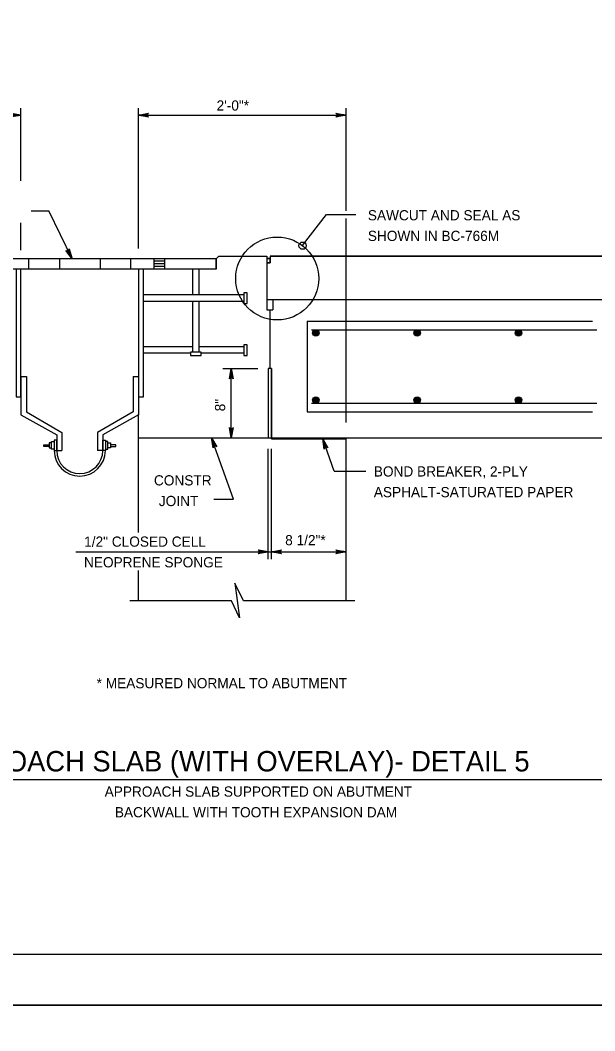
# Model space of a CAD drawing. Extents: x 636530 to 644067, y 294168 to 299122.
# Drawn here: x 640889.5 to 641058.2, y 297131 to 297428 of the extents above; entities that cross this region are included whole.
import ezdxf

# ---------------------------------------------------------------- set-up
doc = ezdxf.new("R2010")
doc.units = 0
doc.layers.add('1', color=7, linetype='Continuous')
doc.layers.add('PLT-BNDY', color=7, linetype='Continuous')

msp = doc.modelspace()

# ---------------------------------------------------------------- linework, layer by layer
at = {"layer": '1'}
for p, q in [((640889.66, 297380.81), (640889.66, 297402.08)), ((640924.18, 297360.91), (640924.18, 297402.08)), ((640985.14, 297371.93), (640985.14, 297402.08)), ((640812.96, 297400.07), (640889.66, 297400.07)), ((640924.18, 297400.07), (640985.14, 297400.07)), ((640892.64, 297371.92), (640897.82, 297371.92)), ((640904.67, 297357.88), (640897.82, 297371.92)), ((640889.66, 297360.43), (640889.66, 297368.45)), ((640972.39, 297361.72), (640979.44, 297370.84)), ((640979.44, 297370.84), (640988.02, 297370.84)), ((640985.14, 297309.7), (640985.14, 297369.67)), ((640947.04, 297357.88), (640866.8, 297357.88)), ((640947.04, 297357.88), (640866.8, 297357.88)), ((640891.88, 297357.88), (640891.88, 297354.85)), ((640891.88, 297357.88), (640891.88, 297354.85)), ((640901, 297357.88), (640901, 297354.85)), ((640901, 297357.88), (640901, 297354.85)), ((640912.94, 297357.88), (640912.94, 297354.85)), ((640912.94, 297357.88), (640912.94, 297354.85)), ((640921.85, 297357.88), (640921.85, 297354.85)), ((640921.85, 297357.88), (640921.85, 297354.85)), ((640928.74, 297357.88), (640928.74, 297354.85)), ((640928.74, 297357.88), (640928.74, 297354.85)), ((640931.78, 297357.18), (640928.74, 297357.18)), ((640931.78, 297357.18), (640928.74, 297357.18)), ((640931.78, 297357.88), (640931.78, 297354.85)), ((640931.78, 297357.88), (640931.78, 297354.85)), ((640947.04, 297357.88), (640947.04, 297354.85)), ((640947.04, 297357.88), (640947.04, 297354.85)), ((640947.75, 297358.59), (640961.9, 297358.59)), ((640961.9, 297358.59), (640961.9, 297342.84)), ((640961.9, 297357.96), (640962.85, 297357.96)), ((640961.9, 297356.69), (640962.85, 297356.69)), ((640962.85, 297358.59), (641083.89, 297358.59)), ((640962.85, 297358.59), (640962.85, 297356.69)), ((640947.04, 297354.85), (640866.8, 297354.85)), ((640947.04, 297354.85), (640866.8, 297354.85)), ((640931.78, 297356.37), (640928.74, 297356.37)), ((640931.78, 297356.37), (640928.74, 297356.37)), ((640931.78, 297355.56), (640928.74, 297355.56)), ((640931.78, 297355.56), (640928.74, 297355.56)), ((640940.06, 297354.85), (640940.06, 297347.23)), ((640944.92, 297354.85), (640941.7, 297354.85)), ((640944.92, 297354.85), (640941.7, 297354.85)), ((640941.96, 297354.85), (640941.96, 297347.23)), ((640955.13, 297347.23), (640925.6, 297347.23)), ((640955.13, 297345.32), (640925.6, 297345.32)), ((640940.06, 297345.32), (640940.06, 297330.4)), ((640941.96, 297345.32), (640941.96, 297330.4)), ((640963.19, 297345.89), (641083.89, 297345.89)), ((640963.62, 297345.89), (640963.62, 297342.84)), ((640961.9, 297342.84), (640963.62, 297342.84)), ((640962.76, 297342.84), (640962.76, 297325.57)), ((640973.75, 297339.54), (641057.57, 297339.54)), ((640973.75, 297339.54), (640973.75, 297312.87)), ((640974.97, 297337), (641058.84, 297337)), ((640940.06, 297331.99), (640925.6, 297331.99)), ((640939.42, 297330.08), (640925.6, 297330.08)), ((640955.13, 297331.99), (640941.96, 297331.99)), ((640955.13, 297330.08), (640942.6, 297330.08)), ((640948.96, 297325.57), (640959.21, 297325.57)), ((640951.45, 297305.25), (640951.45, 297325.57)), ((640962.29, 297325.57), (640962.28, 297305.25)), ((640963.24, 297325.57), (640963.24, 297305.25)), ((640889.66, 297323.26), (640891.28, 297323.26)), ((640889.66, 297323.26), (640891.28, 297323.26)), ((640922.66, 297323.26), (640924.18, 297323.26)), ((640922.66, 297323.26), (640924.18, 297323.26)), ((640974.97, 297315.41), (641058.84, 297315.41)), ((640889.66, 297312.02), (640900.19, 297306.15)), ((640889.66, 297312.02), (640900.19, 297306.15)), ((640924.18, 297312.02), (640913.75, 297306.15)), ((640924.18, 297312.02), (640913.75, 297306.15)), ((640924.18, 297277.39), (640924.18, 297312.02)), ((640973.75, 297312.87), (641057.57, 297312.87)), ((640900.19, 297306.15), (640900.19, 297301.49)), ((640900.19, 297306.15), (640900.19, 297301.49)), ((640913.75, 297306.15), (640913.75, 297301.49)), ((640913.75, 297306.15), (640913.75, 297301.49)), ((640924.18, 297305.25), (640962.28, 297305.25)), ((640952.1, 297287.22), (640945.68, 297305.25)), ((640962.28, 297305.25), (641083.89, 297305.25)), ((640963.24, 297304.95), (640963.24, 297305.25)), ((640963.24, 297304.95), (640963.24, 297305.25)), ((640963.24, 297304.95), (640985.14, 297304.95)), ((640981.7, 297295.4), (640978.3, 297304.95)), ((640985.14, 297257.3), (640985.14, 297305.25)), ((640900.19, 297301.49), (640901.7, 297301.49)), ((640900.19, 297301.49), (640901.7, 297301.49)), ((640913.75, 297301.49), (640912.13, 297301.49)), ((640913.75, 297301.49), (640912.13, 297301.49)), ((640962.28, 297269.63), (640962.28, 297302.05)), ((640963.24, 297269.63), (640963.24, 297302.05)), ((640981.7, 297295.4), (640990.98, 297295.4)), ((640946.34, 297287.22), (640952.1, 297287.22)), ((640905.81, 297271.72), (640985.14, 297271.72)), ((640924.18, 297257.3), (640924.18, 297266.28)), ((640951.52, 297257.3), (640921.66, 297257.3)), ((640987.69, 297257.3), (640955.03, 297257.3)), ((640831.86, 297204.78), (641100.75, 297204.78)), ((640728.78, 297153.48), (641514.78, 297153.48))]:
    msp.add_line(p, q, dxfattribs=at)
for points in [[(640886.67, 297400.63), (640889.66, 297400.07), (640886.79, 297400.55)], [(640889.66, 297400.07), (640886.67, 297399.51)], [(640886.9, 297399.67), (640889.66, 297400.07), (640886.79, 297399.59)], [(640886.9, 297400.47), (640889.66, 297400.07), (640886.96, 297400.37)], [(640887.02, 297399.87), (640889.66, 297400.07), (640886.96, 297399.77)], [(640887.02, 297400.27), (640889.66, 297400.07), (640887.04, 297400.17)], [(640887.06, 297400.07), (640889.66, 297400.07), (640887.04, 297399.97)], [(640924.18, 297400.07), (640927.17, 297400.63), (640926.94, 297400.47), (640926.82, 297400.27), (640926.78, 297400.07), (640926.82, 297399.87), (640926.94, 297399.67), (640927.17, 297399.51), (640924.18, 297400.07), (640926.94, 297399.67), (640926.82, 297399.87), (640924.18, 297400.07), (640926.78, 297400.07), (640926.82, 297400.27), (640924.18, 297400.07), (640926.94, 297400.47)], [(640985.14, 297400.07), (640982.16, 297399.51), (640982.39, 297399.67), (640982.51, 297399.87), (640982.54, 297400.07), (640982.51, 297400.27), (640982.39, 297400.47), (640982.16, 297400.63), (640985.14, 297400.07), (640982.39, 297400.47), (640982.51, 297400.27), (640985.14, 297400.07), (640982.54, 297400.07), (640982.51, 297399.87), (640985.14, 297400.07), (640982.39, 297399.67)], [(640904.67, 297357.88), (640902.86, 297360.32), (640903.11, 297360.18), (640903.34, 297360.16), (640903.53, 297360.22), (640903.7, 297360.34), (640903.82, 297360.53), (640903.87, 297360.81), (640904.67, 297357.88), (640903.82, 297360.53), (640903.7, 297360.34), (640904.67, 297357.88), (640903.53, 297360.22), (640903.34, 297360.16), (640904.67, 297357.88), (640903.11, 297360.18)], [(640947.04, 297357.88), (640947.75, 297358.59)], [(640947.04, 297354.85), (640947.04, 297357.88)], [(640951.45, 297325.57), (640952.01, 297322.59), (640951.93, 297322.7), (640951.85, 297322.82), (640951.75, 297322.88), (640951.65, 297322.94), (640951.55, 297322.96), (640951.45, 297322.97), (640951.35, 297322.96), (640951.25, 297322.94), (640951.15, 297322.88), (640951.05, 297322.82), (640950.97, 297322.7), (640950.89, 297322.59), (640951.45, 297325.57), (640950.97, 297322.7), (640951.05, 297322.82), (640951.45, 297325.57), (640951.15, 297322.88), (640951.25, 297322.94), (640951.45, 297325.57), (640951.35, 297322.96), (640951.45, 297322.97), (640951.45, 297325.57), (640951.55, 297322.96), (640951.65, 297322.94), (640951.45, 297325.57), (640951.75, 297322.88), (640951.85, 297322.82), (640951.45, 297325.57), (640951.93, 297322.7)], [(640889.66, 297323.26), (640889.66, 297312.02), (640900.19, 297306.15), (640900.19, 297301.49)], [(640889.66, 297323.26), (640889.66, 297312.02), (640900.19, 297306.15), (640900.19, 297301.49)], [(640891.28, 297323.26), (640891.28, 297312.93), (640901.7, 297306.85), (640901.7, 297301.49)], [(640891.28, 297323.26), (640891.28, 297312.93), (640901.7, 297306.85), (640901.7, 297301.49)], [(640922.66, 297323.26), (640922.66, 297312.93), (640912.13, 297306.85), (640912.13, 297301.49)], [(640922.66, 297323.26), (640922.66, 297312.93), (640912.13, 297306.85), (640912.13, 297301.49)], [(640924.18, 297323.26), (640924.18, 297312.02), (640913.75, 297306.15), (640913.75, 297301.49)], [(640924.18, 297323.26), (640924.18, 297312.02), (640913.75, 297306.15), (640913.75, 297301.49)], [(640951.45, 297305.25), (640950.89, 297308.24), (640950.97, 297308.12), (640951.05, 297308.01), (640951.15, 297307.95), (640951.25, 297307.89), (640951.35, 297307.87), (640951.45, 297307.85), (640951.55, 297307.87), (640951.65, 297307.89), (640951.75, 297307.95), (640951.85, 297308.01), (640951.93, 297308.12), (640952.01, 297308.24), (640951.45, 297305.25), (640951.93, 297308.12), (640951.85, 297308.01), (640951.45, 297305.25), (640951.75, 297307.95), (640951.65, 297307.89), (640951.45, 297305.25), (640951.55, 297307.87), (640951.45, 297307.85), (640951.45, 297305.25), (640951.35, 297307.87), (640951.25, 297307.89), (640951.45, 297305.25), (640951.15, 297307.95), (640951.05, 297308.01), (640951.45, 297305.25), (640950.97, 297308.12)], [(640945.68, 297305.25), (640947.21, 297302.63), (640946.98, 297302.79), (640946.75, 297302.84), (640946.55, 297302.8), (640946.38, 297302.7), (640946.23, 297302.53), (640946.16, 297302.26), (640945.68, 297305.25), (640946.23, 297302.53), (640946.38, 297302.7), (640945.68, 297305.25), (640946.55, 297302.8), (640946.75, 297302.84), (640945.68, 297305.25), (640946.98, 297302.79)], [(640978.3, 297304.95), (640979.83, 297302.33), (640979.6, 297302.49), (640979.37, 297302.53), (640979.17, 297302.5), (640978.99, 297302.4), (640978.85, 297302.22), (640978.77, 297301.95), (640978.3, 297304.95), (640978.85, 297302.22), (640978.99, 297302.4), (640978.3, 297304.95), (640979.17, 297302.5), (640979.37, 297302.53), (640978.3, 297304.95), (640979.6, 297302.49)], [(640962.28, 297271.72), (640959.3, 297271.17), (640959.41, 297271.25), (640959.53, 297271.32), (640959.59, 297271.42), (640959.65, 297271.52), (640959.67, 297271.62), (640959.68, 297271.72), (640959.67, 297271.82), (640959.65, 297271.92), (640959.59, 297272.02), (640959.53, 297272.12), (640959.41, 297272.2), (640959.3, 297272.28), (640962.28, 297271.72), (640959.41, 297272.2), (640959.53, 297272.12), (640962.28, 297271.72), (640959.59, 297272.02), (640959.65, 297271.92), (640962.28, 297271.72), (640959.67, 297271.82), (640959.68, 297271.72), (640962.28, 297271.72), (640959.67, 297271.62), (640959.65, 297271.52), (640962.28, 297271.72), (640959.59, 297271.42), (640959.53, 297271.32), (640962.28, 297271.72), (640959.41, 297271.25)], [(640963.24, 297271.72), (640966.22, 297272.28), (640965.99, 297272.12), (640965.87, 297271.92), (640965.84, 297271.72), (640965.87, 297271.52), (640965.99, 297271.32), (640966.22, 297271.17), (640963.24, 297271.72), (640965.99, 297271.32), (640965.87, 297271.52), (640963.24, 297271.72), (640965.84, 297271.72), (640965.87, 297271.92), (640963.24, 297271.72), (640965.99, 297272.12)], [(640985.14, 297271.72), (640982.16, 297271.17), (640982.39, 297271.32), (640982.51, 297271.52), (640982.54, 297271.72), (640982.51, 297271.92), (640982.39, 297272.12), (640982.16, 297272.28), (640985.14, 297271.72), (640982.39, 297272.12), (640982.51, 297271.92), (640985.14, 297271.72), (640982.54, 297271.72), (640982.51, 297271.52), (640985.14, 297271.72), (640982.39, 297271.32)], [(640955.03, 297257.3), (640952.5, 297262.48), (640953.88, 297252.33), (640951.52, 297257.3)]]:
    msp.add_lwpolyline(points, dxfattribs=at)
for points in [[(641083.89, 297358.59), (640962.85, 297358.59), (640962.85, 297356.69), (640961.9, 297356.69), (640961.9, 297345.89), (641083.89, 297345.89)], [(640961.9, 297356.69), (640962.85, 297356.69), (640962.85, 297357.96), (640961.9, 297357.96)], [(640888.24, 297354.85), (640888.24, 297317.28), (640889.66, 297317.28), (640889.66, 297354.85)], [(640888.24, 297354.85), (640888.24, 297317.28), (640889.66, 297317.28), (640889.66, 297354.85)], [(640924.18, 297354.85), (640924.18, 297317.28), (640925.7, 297317.28), (640925.7, 297354.85)], [(640956.08, 297344.69), (640956.08, 297347.86), (640955.13, 297347.86), (640955.13, 297344.69)], [(640942.6, 297330.4), (640939.42, 297330.4), (640939.42, 297329.45), (640942.6, 297329.45)], [(640956.08, 297329.45), (640956.08, 297332.62), (640955.13, 297332.62), (640955.13, 297329.45)], [(640962.29, 297305.25), (640963.24, 297305.25), (640963.24, 297325.57), (640962.29, 297325.57)], [(640897.96, 297303.21), (640897.96, 297302.7), (640896.34, 297302.7), (640896.34, 297303.21)], [(640897.96, 297303.21), (640897.96, 297302.7), (640896.34, 297302.7), (640896.34, 297303.21)], [(640898.67, 297302.3), (640898.67, 297303.82), (640897.96, 297303.82), (640897.96, 297302.3)], [(640898.67, 297302.3), (640898.67, 297303.82), (640897.96, 297303.82), (640897.96, 297302.3)], [(640899.38, 297304.12), (640899.38, 297301.89), (640898.67, 297301.89), (640898.67, 297304.12)], [(640899.38, 297304.12), (640899.38, 297301.89), (640898.67, 297301.89), (640898.67, 297304.12)], [(640900.19, 297301.49), (640900.19, 297304.53), (640899.38, 297304.53), (640899.38, 297301.49)], [(640900.19, 297301.49), (640900.19, 297304.53), (640899.38, 297304.53), (640899.38, 297301.49)], [(640913.75, 297301.49), (640913.75, 297304.53), (640914.46, 297304.53), (640914.46, 297301.49)], [(640913.75, 297301.49), (640913.75, 297304.53), (640914.46, 297304.53), (640914.46, 297301.49)], [(640914.46, 297304.12), (640914.46, 297301.89), (640915.17, 297301.89), (640915.17, 297304.12)], [(640914.46, 297304.12), (640914.46, 297301.89), (640915.17, 297301.89), (640915.17, 297304.12)], [(640915.17, 297302.3), (640915.17, 297303.82), (640915.98, 297303.82), (640915.98, 297302.3)], [(640915.17, 297302.3), (640915.17, 297303.82), (640915.98, 297303.82), (640915.98, 297302.3)], [(640915.98, 297303.21), (640915.98, 297302.7), (640917.5, 297302.7), (640917.5, 297303.21)], [(640915.98, 297303.21), (640915.98, 297302.7), (640917.5, 297302.7), (640917.5, 297303.21)]]:
    msp.add_lwpolyline(points, close=True, dxfattribs=at)
for centre, radius in [((640964.93, 297352.07), 12.19), ((640972.39, 297361.72), 1.07), ((640976.29, 297336.05), 0.952), ((640976.29, 297336.05), 0.714), ((640976.29, 297336.05), 0.476), ((640976.29, 297336.05), 0.238), ((641006.05, 297336.05), 0.952), ((641006.05, 297336.05), 0.714), ((641006.05, 297336.05), 0.476), ((641006.05, 297336.05), 0.238), ((641035.81, 297336.05), 0.952), ((641035.81, 297336.05), 0.714), ((641035.81, 297336.05), 0.476), ((641035.81, 297336.05), 0.238), ((640976.29, 297316.36), 0.952), ((640976.29, 297316.36), 0.714), ((640976.29, 297316.36), 0.476), ((640976.29, 297316.36), 0.238), ((641006.05, 297316.36), 0.952), ((641006.05, 297316.36), 0.714), ((641006.05, 297316.36), 0.476), ((641006.05, 297316.36), 0.238), ((641035.81, 297316.36), 0.952), ((641035.81, 297316.36), 0.714), ((641035.81, 297316.36), 0.476), ((641035.81, 297316.36), 0.238)]:
    msp.add_circle(centre, radius, dxfattribs=at)
for radius in [7.52, 7.52, 6.77, 6.77]:
    msp.add_arc((640906.94, 297301.51), radius, 180, 0, dxfattribs=at)
at = {"layer": 'PLT-BNDY'}
for points in [[(640688.78, 297732.48), (641529.78, 297732.48), (641529.78, 297138.48), (640688.78, 297138.48)], [(640688.78, 297138.48), (641529.78, 297138.48), (641529.78, 296544.48), (640688.78, 296544.48)]]:
    msp.add_lwpolyline(points, close=True, dxfattribs=at)

# ---------------------------------------------------------------- texts
at = {"layer": '1'}
for s, height, p in [('2\'-0"*', 3, (640947.12, 297401.41)), ('SAWCUT AND SEAL AS', 3, (640991.55, 297369.16)), ('SHOWN IN BC-766M', 3, (640991.55, 297363.09)), ('CONSTR', 3, (640928.73, 297291.25)), ('BOND BREAKER, 2-PLY ', 3, (640993.3, 297293.86)), ('JOINT', 3, (640930.17, 297285.18)), ('ASPHALT-SATURATED PAPER', 3, (640993.3, 297287.79)), ('1/2" CLOSED CELL', 3, (640908.23, 297273.24)), ('8 1/2"*', 3, (640967.27, 297273.67)), ('NEOPRENE SPONGE', 3, (640908.18, 297267.17)), ('* MEASURED NORMAL TO ABUTMENT', 3, (640911.89, 297231.64)), ('TYPE 2 APPROACH SLAB (WITH OVERLAY)- DETAIL 5', 6, (640833.52, 297207.2)), ('APPROACH SLAB SUPPORTED ON ABUTMENT', 3, (640914.25, 297199.78)), ('BACKWALL WITH TOOTH EXPANSION DAM', 3, (640917.24, 297193.71))]:
    msp.add_text(s, height=height, dxfattribs=at).set_placement(p)
msp.add_text('8"', height=3, rotation=90, dxfattribs=at).set_placement((640949.65, 297313.03))

doc.saveas('drawing.dxf')
